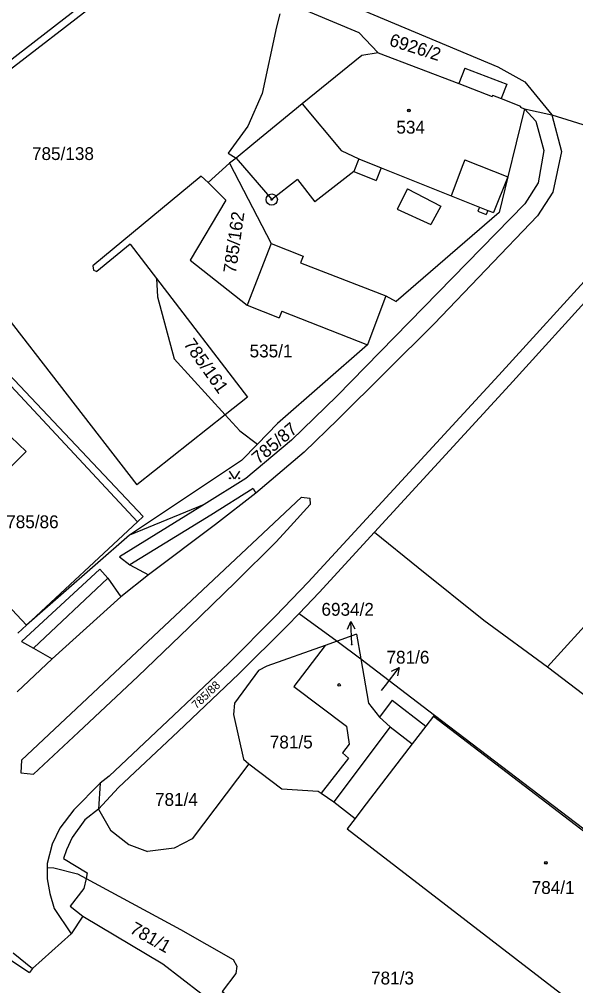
# Model space of a CAD drawing. Extents: x -593183 to -588034, y -1130415 to -1124994.
# Drawn here: x -591594.6 to -591520.8, y -1128558.2 to -1128430.1 of the extents above; entities that cross this region are included whole.
import ezdxf

# ---------------------------------------------------------------- set-up
doc = ezdxf.new("R2010")
doc.units = 0
for name, color, linetype in [('Vrstva 1', 7, 'Continuous'), ('Vrstva 16', 7, 'Continuous'), ('Vrstva 18', 7, 'Continuous'), ('Vrstva 19', 7, 'Continuous'), ('Vrstva 24', 7, 'Continuous'), ('Vrstva 25', 7, 'Continuous'), ('Vrstva 4', 7, 'Continuous')]:
    doc.layers.add(name, color=color, linetype=linetype)

msp = doc.modelspace()

# ---------------------------------------------------------------- linework, layer by layer
at = {"layer": 'Vrstva 1'}
for p, q in [((-591578.14, -1128421.92), (-591618.58, -1128453.23)), ((-591579.14, -1128423.95), (-591611.98, -1128449.26)), ((-591553.91, -1128426.82), (-591531.07, -1128436.42)), ((-591558.93, -1128427.93), (-591549.51, -1128431.84)), ((-591549.51, -1128431.84), (-591546.97, -1128434.54)), ((-591549.13, -1128434.91), (-591557.05, -1128441.33)), ((-591546.97, -1128434.54), (-591549.13, -1128434.91)), ((-591546.97, -1128434.54), (-591536.27, -1128438.63)), ((-591531.07, -1128436.42), (-591527.51, -1128438.39)), ((-591535.48, -1128436.57), (-591536.27, -1128438.63)), ((-591535.48, -1128436.57), (-591529.89, -1128438.7)), ((-591529.89, -1128438.7), (-591530.62, -1128440.61)), ((-591527.51, -1128438.39), (-591523.94, -1128442.77)), ((-591557.05, -1128441.33), (-591563.45, -1128446.59)), ((-591530.62, -1128440.61), (-591528.06, -1128441.63)), ((-591527.53, -1128441.96), (-591529.76, -1128450.99)), ((-591528.06, -1128441.63), (-591528.13, -1128441.76)), ((-591528.13, -1128441.76), (-591527.53, -1128441.96)), ((-591527.53, -1128441.96), (-591523.94, -1128442.77)), ((-591527.53, -1128441.96), (-591526.05, -1128443.6)), ((-591523.94, -1128442.77), (-591522.64, -1128447.65)), ((-591523.94, -1128442.77), (-591500.4, -1128450.15)), ((-591526.05, -1128443.6), (-591524.99, -1128447.48)), ((-591563.45, -1128446.59), (-591565.8, -1128448.5)), ((-591524.99, -1128447.48), (-591525.74, -1128451.78)), ((-591522.64, -1128447.65), (-591523.77, -1128453.02)), ((-591611.98, -1128449.26), (-591578.96, -1128491.82)), ((-591566.67, -1128449.2), (-591569.53, -1128451.75)), ((-591565.8, -1128448.5), (-591566.67, -1128449.2)), ((-591566.67, -1128449.2), (-591561.14, -1128459.85)), ((-591570.42, -1128450.88), (-591584.8, -1128462.77)), ((-591570.42, -1128450.88), (-591569.53, -1128451.75)), ((-591569.53, -1128451.75), (-591567.15, -1128454.07)), ((-591529.76, -1128450.99), (-591530.92, -1128455.71)), ((-591525.74, -1128451.78), (-591527.48, -1128454.58)), ((-591523.77, -1128453.02), (-591525.84, -1128456.18)), ((-591618.58, -1128453.23), (-591578.14, -1128496.04)), ((-591567.15, -1128454.07), (-591571.88, -1128462.06)), ((-591527.48, -1128454.58), (-591552.46, -1128480.09)), ((-591530.92, -1128455.71), (-591544.57, -1128467.51)), ((-591525.84, -1128456.18), (-591539.54, -1128470.47)), ((-591579.86, -1128459.93), (-591584.28, -1128463.53)), ((-591579.86, -1128459.93), (-591576.37, -1128464.46)), ((-591561.14, -1128459.85), (-591564.33, -1128467.99)), ((-591571.88, -1128462.06), (-591564.33, -1128467.99)), ((-591584.8, -1128462.77), (-591584.73, -1128463.35)), ((-591584.73, -1128463.35), (-591584.28, -1128463.53)), ((-591517.77, -1128462.79), (-591530.93, -1128477.29)), ((-591576.37, -1128464.46), (-591576.25, -1128466.92)), ((-591576.37, -1128464.46), (-591564.27, -1128480.2)), ((-591516.35, -1128464.06), (-591529.53, -1128478.62)), ((-591576.25, -1128466.92), (-591574.04, -1128475.12)), ((-591545.93, -1128466.79), (-591548.37, -1128473.26)), ((-591545.93, -1128466.79), (-591544.57, -1128467.51)), ((-591605.87, -1128467.83), (-591578.88, -1128496.73)), ((-591564.33, -1128467.99), (-591560.07, -1128469.67)), ((-591559.73, -1128468.8), (-591560.07, -1128469.67)), ((-591559.73, -1128468.8), (-591548.37, -1128473.26)), ((-591539.54, -1128470.47), (-591552.29, -1128483.17)), ((-591548.37, -1128473.26), (-591560.33, -1128483.72)), ((-591574.04, -1128475.12), (-591567.24, -1128482.55)), ((-591530.93, -1128477.29), (-591556.26, -1128504.73)), ((-591529.53, -1128478.62), (-591547.46, -1128498.11)), ((-591564.27, -1128480.2), (-591567.24, -1128482.55)), ((-591552.46, -1128480.09), (-591558.45, -1128485.9)), ((-591567.24, -1128482.55), (-591578.96, -1128491.82)), ((-591567.24, -1128482.55), (-591565.31, -1128484.65)), ((-591560.33, -1128483.72), (-591562.96, -1128486.42)), ((-591552.29, -1128483.17), (-591556.77, -1128487.52)), ((-591565.31, -1128484.65), (-591562.96, -1128486.42)), ((-591595.67, -1128485.46), (-591593.67, -1128487.43)), ((-591562.96, -1128486.42), (-591565.09, -1128488.6)), ((-591558.45, -1128485.9), (-591564.53, -1128490.99)), ((-591593.67, -1128487.43), (-591600.42, -1128494.14)), ((-591556.77, -1128487.52), (-591563.19, -1128492.92)), ((-591565.09, -1128488.6), (-591579.96, -1128498.5)), ((-591611.64, -1128491.28), (-591593.61, -1128510.44)), ((-591564.53, -1128490.99), (-591570.03, -1128494.44)), ((-591563.19, -1128492.92), (-591568.52, -1128497.09)), ((-591570.03, -1128494.44), (-591579.96, -1128498.5)), ((-591578.14, -1128496.04), (-591578.88, -1128496.73)), ((-591578.88, -1128496.73), (-591593.61, -1128510.44)), ((-591568.52, -1128497.09), (-591577.44, -1128503.76)), ((-591579.96, -1128498.5), (-591593.61, -1128510.44)), ((-591547.46, -1128498.11), (-591554.8, -1128506.1)), ((-591547.46, -1128498.11), (-591541.65, -1128502.78)), ((-591511.52, -1128501.64), (-591524.49, -1128515.97)), ((-591541.65, -1128502.78), (-591532.93, -1128509.79)), ((-591577.44, -1128503.76), (-591581.11, -1128506.69)), ((-591556.26, -1128504.73), (-591560.56, -1128509.26)), ((-591581.11, -1128506.69), (-591590.22, -1128514.89)), ((-591554.8, -1128506.1), (-591557.44, -1128508.88)), ((-591560.56, -1128509.26), (-591566.82, -1128515.52)), ((-591557.44, -1128508.88), (-591559.06, -1128510.58)), ((-591557.44, -1128508.88), (-591552.38, -1128512.55)), ((-591593.61, -1128510.44), (-591594.75, -1128511.51)), ((-591559.06, -1128510.58), (-591565.46, -1128516.88)), ((-591532.93, -1128509.79), (-591524.49, -1128515.97)), ((-591549.83, -1128511.64), (-591552.38, -1128512.55)), ((-591549.83, -1128511.64), (-591549.26, -1128514.89)), ((-591553.99, -1128513.12), (-591561.73, -1128515.88)), ((-591553.99, -1128513.12), (-591558.15, -1128518.58)), ((-591552.38, -1128512.55), (-591553.99, -1128513.12)), ((-591552.38, -1128512.55), (-591549.26, -1128514.89)), ((-591590.22, -1128514.89), (-591594.85, -1128519.26)), ((-591566.82, -1128515.52), (-591574.85, -1128523.13)), ((-591561.73, -1128515.88), (-591562.83, -1128516.45)), ((-591549.26, -1128514.89), (-591539.5, -1128522.38)), ((-591549.26, -1128514.89), (-591548.22, -1128520.76)), ((-591565.46, -1128516.88), (-591573.49, -1128524.55)), ((-591562.83, -1128516.45), (-591566.02, -1128520.8)), ((-591524.49, -1128515.97), (-591514.02, -1128523.94)), ((-591558.15, -1128518.58), (-591551.16, -1128523.82)), ((-591566.02, -1128520.8), (-591566.14, -1128522.27)), ((-591548.22, -1128520.76), (-591546.79, -1128522.64)), ((-591545.11, -1128520.37), (-591546.79, -1128522.64)), ((-591545.11, -1128520.37), (-591540.63, -1128523.85)), ((-591566.14, -1128522.27), (-591564.8, -1128528.22)), ((-591574.85, -1128523.13), (-591582.65, -1128530.48)), ((-591539.61, -1128522.52), (-591540.63, -1128523.85)), ((-591539.5, -1128522.38), (-591539.61, -1128522.52)), ((-591539.61, -1128522.52), (-591500.53, -1128552.37)), ((-591539.5, -1128522.38), (-591500.37, -1128552.16)), ((-591573.49, -1128524.55), (-591581.41, -1128531.97)), ((-591551.16, -1128523.82), (-591550.81, -1128526.22)), ((-591550.81, -1128526.22), (-591551.68, -1128527.37)), ((-591551.68, -1128527.37), (-591550.88, -1128528.09)), ((-591564.8, -1128528.22), (-591564.1, -1128528.82)), ((-591550.88, -1128528.09), (-591554.51, -1128532.72)), ((-591564.1, -1128528.82), (-591571.62, -1128538.77)), ((-591564.1, -1128528.82), (-591559.74, -1128532.14)), ((-591582.65, -1128530.48), (-591583.83, -1128531.37)), ((-591583.83, -1128531.37), (-591587.32, -1128534.92)), ((-591581.41, -1128531.97), (-591584.06, -1128534.84)), ((-591559.74, -1128532.14), (-591554.92, -1128532.43)), ((-591554.92, -1128532.43), (-591554.51, -1128532.72)), ((-591554.51, -1128532.72), (-591552.85, -1128533.88)), ((-591552.85, -1128533.88), (-591550.02, -1128536.06)), ((-591587.32, -1128534.92), (-591589.17, -1128537.34)), ((-591584.06, -1128534.84), (-591585.88, -1128536.23)), ((-591584.06, -1128534.84), (-591582.47, -1128537.62)), ((-591585.88, -1128536.23), (-591587.57, -1128538.6)), ((-591550.02, -1128536.06), (-591551.08, -1128537.44)), ((-591589.17, -1128537.34), (-591590.19, -1128539.49)), ((-591582.47, -1128537.62), (-591580.04, -1128539.51)), ((-591551.08, -1128537.44), (-591522.18, -1128559.67)), ((-591587.57, -1128538.6), (-591588.31, -1128540.25)), ((-591571.62, -1128538.77), (-591574, -1128540.01)), ((-591590.19, -1128539.49), (-591590.85, -1128542.05)), ((-591588.31, -1128540.25), (-591588.68, -1128541.37)), ((-591580.04, -1128539.51), (-591577.56, -1128540.46)), ((-591574, -1128540.01), (-591577.56, -1128540.46)), ((-591588.68, -1128541.37), (-591585.55, -1128543.29)), ((-591590.85, -1128542.59), (-591590.86, -1128544.09)), ((-591590.85, -1128542.05), (-591590.85, -1128542.59)), ((-591590.86, -1128544.09), (-591590.53, -1128546.04)), ((-591585.71, -1128544.03), (-591586, -1128545.36)), ((-591585.55, -1128543.29), (-591585.71, -1128544.03)), ((-591585.71, -1128544.03), (-591573.18, -1128550.8)), ((-591586, -1128545.36), (-591587.83, -1128547.71)), ((-591590.53, -1128546.04), (-591589.93, -1128548)), ((-591587.83, -1128547.71), (-591586.12, -1128549.02)), ((-591589.93, -1128548), (-591587.69, -1128551.35)), ((-591586.12, -1128549.02), (-591587.69, -1128551.35)), ((-591586.12, -1128549.02), (-591575.52, -1128555.36)), ((-591587.69, -1128551.35), (-591592.82, -1128555.95)), ((-591595.96, -1128554.67), (-591593.2, -1128556.49)), ((-591575.52, -1128555.36), (-591547.9, -1128576.54)), ((-591592.82, -1128555.95), (-591593.2, -1128556.49))]:
    msp.add_line(p, q, dxfattribs=at)
msp.add_lwpolyline([(-591573.18, -1128550.8), (-591566.18, -1128554.79), (-591565.7, -1128555.64), (-591565.85, -1128556.62), (-591567.67, -1128559), (-591546.79, -1128575.05)], dxfattribs=at)
at = {"layer": 'Vrstva 16'}
for p, q in [((-591550.43, -1128513.08), (-591550.43, -1128512.94)), ((-591546.52, -1128519.12), (-591545.99, -1128518.43))]:
    msp.add_line(p, q, dxfattribs=at)
at = {"layer": 'Vrstva 24'}
for radius in [0.75, 0.0903]:
    msp.add_circle((-591561.07, -1128454.01), radius, dxfattribs=at)
at = {"layer": 'Vrstva 25'}
for p, q in [((-591550.43, -1128512.94), (-591550.6, -1128509.94)), ((-591545.99, -1128518.43), (-591544.17, -1128516.04))]:
    msp.add_line(p, q, dxfattribs=at)
for points in [[(-591565.34, -1128490.03), (-591566.01, -1128491.03), (-591566.68, -1128490.03)], [(-591551.04, -1128510.97), (-591550.6, -1128509.94), (-591550.04, -1128510.91)], [(-591545.17, -1128516.54), (-591544.17, -1128516.04), (-591544.38, -1128517.14)]]:
    msp.add_lwpolyline(points, dxfattribs=at)
for centre, radius in [((-591542.87, -1128442.19), 0.175), ((-591542.87, -1128442.19), 0.15), ((-591566.61, -1128490.96), 0.067), ((-591565.41, -1128490.96), 0.067), ((-591552.15, -1128518.37), 0.175), ((-591524.7, -1128541.95), 0.175), ((-591524.7, -1128541.95), 0.15)]:
    msp.add_circle(centre, radius, dxfattribs=at)
at = {"layer": 'Vrstva 4'}
for p, q in [((-591560, -1128429.36), (-591560.46, -1128431.09)), ((-591560.46, -1128431.09), (-591562.34, -1128439.96)), ((-591536.27, -1128438.63), (-591531.84, -1128440.33)), ((-591562.34, -1128439.96), (-591564.26, -1128444.27)), ((-591531.77, -1128440.15), (-591531.84, -1128440.33)), ((-591531.77, -1128440.15), (-591530.62, -1128440.61)), ((-591557.05, -1128441.33), (-591551.87, -1128447.49)), ((-591564.26, -1128444.27), (-591566.85, -1128447.86)), ((-591566.85, -1128447.86), (-591565.8, -1128448.5)), ((-591551.87, -1128447.49), (-591549.53, -1128448.6)), ((-591565.8, -1128448.5), (-591561.07, -1128454.01)), ((-591549.53, -1128448.6), (-591550.2, -1128450.27)), ((-591549.53, -1128448.6), (-591546.55, -1128449.79)), ((-591535.45, -1128448.73), (-591535.72, -1128449.42)), ((-591535.45, -1128448.73), (-591529.76, -1128450.99)), ((-591550.2, -1128450.27), (-591555.38, -1128454.3)), ((-591550.2, -1128450.27), (-591547.22, -1128451.46)), ((-591546.55, -1128449.79), (-591547.22, -1128451.46)), ((-591546.55, -1128449.79), (-591537.29, -1128453.49)), ((-591535.72, -1128449.42), (-591537.29, -1128453.49)), ((-591557.67, -1128451.36), (-591561.07, -1128454.01)), ((-591557.67, -1128451.36), (-591555.38, -1128454.3)), ((-591529.76, -1128450.99), (-591531.66, -1128455.74)), ((-591543.05, -1128452.59), (-591544.43, -1128455.28)), ((-591543.05, -1128452.59), (-591538.65, -1128454.9)), ((-591537.29, -1128453.49), (-591533.52, -1128455)), ((-591544.43, -1128455.28), (-591539.99, -1128457.32)), ((-591538.65, -1128454.9), (-591539.99, -1128457.32)), ((-591533.52, -1128455), (-591533.74, -1128455.55)), ((-591533.74, -1128455.55), (-591532.63, -1128456)), ((-591533.52, -1128455), (-591532.4, -1128455.44)), ((-591532.4, -1128455.44), (-591532.63, -1128456)), ((-591532.4, -1128455.44), (-591531.66, -1128455.74)), ((-591561.14, -1128459.85), (-591556.92, -1128461.53)), ((-591556.92, -1128461.53), (-591557.26, -1128462.41)), ((-591557.26, -1128462.41), (-591545.93, -1128466.79)), ((-591563.56, -1128492.32), (-591569.14, -1128495.84)), ((-591563.56, -1128492.32), (-591563.19, -1128492.92)), ((-591557.11, -1128493.46), (-591594.28, -1128528.35)), ((-591557.11, -1128493.46), (-591556.02, -1128493.59)), ((-591556.02, -1128493.59), (-591555.99, -1128494.46)), ((-591570.03, -1128494.44), (-591581.29, -1128501.39)), ((-591555.99, -1128494.46), (-591558.6, -1128497.31)), ((-591569.14, -1128495.84), (-591579.88, -1128502.43)), ((-591558.6, -1128497.31), (-591560.49, -1128499.41)), ((-591560.49, -1128499.41), (-591565.82, -1128504.69)), ((-591581.29, -1128501.39), (-591579.88, -1128502.43)), ((-591583.89, -1128503), (-591594.27, -1128512.6)), ((-591583.89, -1128503), (-591582.83, -1128504.2)), ((-591579.88, -1128502.43), (-591577.44, -1128503.76)), ((-591582.83, -1128504.2), (-591592.69, -1128513.5)), ((-591582.83, -1128504.2), (-591581.11, -1128506.69)), ((-591565.82, -1128504.69), (-591572.06, -1128510.76)), ((-591572.06, -1128510.76), (-591578.85, -1128517.24)), ((-591594.27, -1128512.6), (-591592.69, -1128513.5)), ((-591592.69, -1128513.5), (-591590.22, -1128514.89)), ((-591578.85, -1128517.24), (-591586.72, -1128524.63)), ((-591546.79, -1128522.64), (-591545.35, -1128523.92)), ((-591586.72, -1128524.63), (-591592.67, -1128530.18)), ((-591545.35, -1128523.92), (-591552.85, -1128533.88)), ((-591545.35, -1128523.92), (-591542.43, -1128526.19)), ((-591540.63, -1128523.85), (-591542.43, -1128526.19)), ((-591542.43, -1128526.19), (-591548.98, -1128534.71)), ((-591594.28, -1128528.35), (-591594.37, -1128530.02)), ((-591594.37, -1128530.02), (-591592.67, -1128530.18)), ((-591583.83, -1128531.37), (-591584.06, -1128534.84)), ((-591548.98, -1128534.71), (-591550.02, -1128536.06)), ((-591590.85, -1128542.59), (-591589.96, -1128542.6)), ((-591589.96, -1128542.6), (-591586.85, -1128543.41)), ((-591586.85, -1128543.41), (-591585.71, -1128544.03)), ((-591595.38, -1128553.89), (-591592.82, -1128555.95))]:
    msp.add_line(p, q, dxfattribs=at)

# ---------------------------------------------------------------- texts
at = {"layer": 'Vrstva 16'}
for s, p in [('6934/2', (-591554.48, -1128509.19)), ('781/6', (-591545.85, -1128515.54))]:
    msp.add_text(s, height=1.7, dxfattribs=at).set_placement(p)
at = {"layer": 'Vrstva 18'}
for s, height, rotation, p in [('6926/2', 1.7, 342.512, (-591545.6, -1128433.56)), ('785/162', 1.7, 81.9432, (-591565.84, -1128463.87)), ('785/161', 1.7, 305.3313, (-591572.85, -1128473.18)), ('785/87', 1.7, 40.0864, (-591562.83, -1128489.19)), ('785/88', 1.1, 43.4754, (-591571.07, -1128521.62)), ('781/1', 1.7, 330.3675, (-591580.03, -1128551.16))]:
    msp.add_text(s, height=height, rotation=rotation, dxfattribs=at).set_placement(p)
for s, height, p in [('785/138', 1.7, (-591592.88, -1128448.76)), ('535/1', 1.7, (-591564.01, -1128474.93)), ('785/86', 1.7, (-591596.3, -1128497.58)), ('6934/2', 0.1, (-591550.65, -1128513.08)), ('781/6', 0.01, (-591546.52, -1128519.12)), ('781/5', 1.7, (-591561.33, -1128526.78)), ('781/4', 1.7, (-591576.56, -1128534.4)), ('781/3', 1.7, (-591547.9, -1128558.08))]:
    msp.add_text(s, height=height, dxfattribs=at).set_placement(p)
at = {"layer": 'Vrstva 19'}
for s, p in [('534', (-591544.54, -1128445.26)), ('784/1', (-591526.59, -1128546.08))]:
    msp.add_text(s, height=1.7, dxfattribs=at).set_placement(p)

doc.saveas('drawing.dxf')
